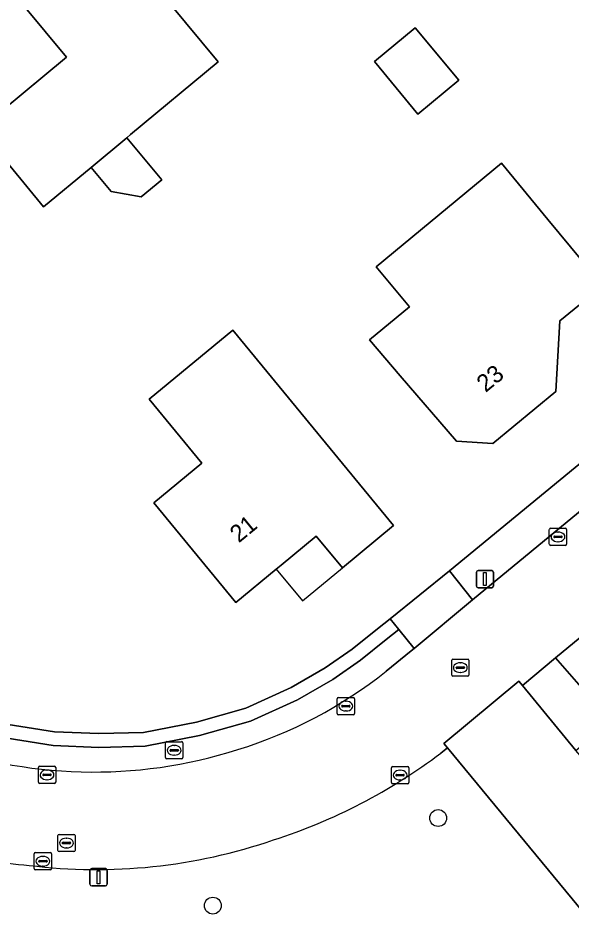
# Model space of a CAD drawing. Extents: x 157320 to 158835, y 386650 to 388491.
# Drawn here: x 158226.3 to 158258.3, y 387324.5 to 387376.3 of the extents above; entities that cross this region are included whole.
import ezdxf

# ---------------------------------------------------------------- set-up
doc = ezdxf.new("R2010")
doc.units = 0
for name, color, linetype in [('IMGEO_Berm_groen', 7, 'Continuous'), ('IMGEO_Boom', 7, 'Continuous'), ('IMGEO_Brandkraan', 7, 'Continuous'), ('IMGEO_Erf', 7, 'Continuous'), ('IMGEO_Groenvoorziening', 7, 'Continuous'), ('IMGEO_Haag', 7, 'Continuous'), ('IMGEO_Kolk', 7, 'Continuous'), ('IMGEO_Lichtmast', 7, 'Continuous'), ('IMGEO_Pand', 7, 'Continuous'), ('IMGEO_Pand_nummerreeks', 7, 'Continuous'), ('IMGEO_Pand_overbouw', 7, 'Continuous'), ('IMGEO_Rijbaan_lokaal_gesloten', 7, 'Continuous'), ('IMGEO_Rioolput', 7, 'Continuous'), ('IMGEO_Voetpad_open', 7, 'Continuous')]:
    doc.layers.add(name, color=color, linetype=linetype)

msp = doc.modelspace()

# ---------------------------------------------------------------- linework, layer by layer
at = {"layer": 'IMGEO_Berm_groen'}
for points in [[(158262.786, 387351.035), (158261.484, 387352.717), (158251.275, 387344.314), (158252.608, 387342.645)], [(158268.742, 387347.152), (158268.014, 387348.034), (158257.411, 387339.278), (158258.891, 387337.584), (158259.86, 387339.825)], [(158258.891, 387337.584), (158257.411, 387339.278), (158255.485, 387337.688), (158258.588, 387333.927), (158259.941, 387335.057), (158259.474, 387335.615)]]:
    msp.add_lwpolyline(points, close=True, dxfattribs=at)
msp.add_lwpolyline([(158247.595, 387338.506), (158249.053, 387339.691), (158249.224, 387339.833), (158248.337, 387340.924), (158247.61, 387340.339), (158246.119, 387339.14), (158244.507, 387338.024), (158242.467, 387336.85), (158239.751, 387335.611), (158236.804, 387334.788), (158233.65, 387334.171), (158230.965, 387334.102), (158228.333, 387334.204), (158224.678, 387334.785)], dxfattribs=at)
for centre, radius, start, end in [((158231.279, 387359.003), 26.198, 287.1653, 308.52), ((158230.663, 387360.115), 27.443, 249.2894, 287.709)]:
    msp.add_arc(centre, radius, start, end, dxfattribs=at)
at = {"layer": 'IMGEO_Boom'}
for centre in [(158250.615, 387330.01), (158237.571, 387324.94)]:
    msp.add_circle(centre, 0.489, dxfattribs=at)
at = {"layer": 'IMGEO_Brandkraan'}
for p, q in [((158234.834, 387333.505), (158234.834, 387334.357)), ((158234.909, 387334.431), (158235.761, 387334.431)), ((158235.322, 387334.211), (158235.347, 387334.211)), ((158235.835, 387334.357), (158235.835, 387333.505)), ((158235.093, 387333.925), (158235.093, 387333.937)), ((158235.531, 387333.888), (158235.133, 387333.888)), ((158235.136, 387333.974), (158235.534, 387333.974)), ((158235.577, 387333.937), (158235.577, 387333.925)), ((158235.761, 387333.431), (158234.909, 387333.431)), ((158235.345, 387333.651), (158235.32, 387333.651))]:
    msp.add_line(p, q, dxfattribs=at)
for points in [[(158234.834, 387333.505), (158234.834, 387334.357)], [(158234.909, 387334.431), (158235.761, 387334.431)], [(158235.835, 387334.357), (158235.835, 387333.505)], [(158235.761, 387333.431), (158234.909, 387333.431)]]:
    msp.add_lwpolyline(points, dxfattribs=at)
for centre, radius, start, end in [((158234.911, 387334.355), 0.0765, 91.552, 178.448), ((158234.911, 387334.355), 0.0765, 91.552, 178.448), ((158235.759, 387334.355), 0.0765, 1.552, 88.448), ((158235.759, 387334.355), 0.0765, 1.552, 88.448), ((158235.133, 387333.934), 0.0403, 85.8775, 175.7526), ((158235.13, 387333.924), 0.0366, 178.938, 274.7102), ((158235.534, 387333.931), 0.043, 264.8664, 352.4533), ((158235.538, 387333.936), 0.0386, 1.7309, 96.639), ((158234.911, 387333.507), 0.0765, 181.552, 268.448), ((158234.911, 387333.507), 0.0765, 181.552, 268.448), ((158235.759, 387333.507), 0.0765, 271.552, 358.448), ((158235.759, 387333.507), 0.0765, 271.552, 358.448)]:
    msp.add_arc(centre, radius, start, end, dxfattribs=at)
for centre, major_axis, ratio, start_param, end_param in [((158235.321, 387333.931), (-0.387, 0.002), 0.722429, 4.712389, 7.853982), ((158235.346, 387333.931), (-0.39, 0.002), 0.717154, 1.570796, 4.712389)]:
    msp.add_ellipse(centre, major_axis=major_axis, ratio=ratio, start_param=start_param, end_param=end_param, dxfattribs=at)
at = {"layer": 'IMGEO_Erf'}
for points in [[(158245.25, 387407.52), (158248.7, 387403.34), (158230.1, 387387.99), (158231.11, 387386.76), (158230.81, 387383.32), (158229.54, 387382.3), (158233.32, 387377.727), (158234.09, 387378.363), (158237.87, 387373.79), (158232.807, 387369.574), (158232.586, 387369.39), (158234.609, 387366.96), (158233.417, 387365.968), (158231.683, 387366.276), (158230.522, 387367.671), (158227.773, 387365.383), (158224.056, 387369.877), (158229.103, 387374.052), (158226.637, 387377.034), (158227.409, 387377.673), (158225.745, 387379.684), (158224.973, 387379.046), (158219.18, 387386.05), (158223.04, 387389.229)], [(158249.287, 387375.754), (158251.799, 387372.714), (158249.431, 387370.757), (158246.919, 387373.797)], [(158254.272, 387367.914), (158256.964, 387364.663), (158260.153, 387360.812), (158257.651, 387358.796), (158257.429, 387354.697), (158253.769, 387351.685), (158251.668, 387351.824), (158248.409, 387355.616), (158246.628, 387357.687), (158248.946, 387359.607), (158247.032, 387361.918)], [(158238.73, 387358.251), (158248.035, 387346.938), (158245.068, 387344.489), (158243.553, 387346.325), (158241.524, 387344.657), (158241.234, 387344.419), (158238.895, 387342.495), (158234.15, 387348.26), (158236.937, 387350.552), (158233.883, 387354.265)]]:
    msp.add_lwpolyline(points, close=True, dxfattribs=at)
msp.add_lwpolyline([(158224.857, 387335.567), (158228.412, 387335.002), (158230.97, 387334.902), (158233.562, 387334.969), (158236.619, 387335.567), (158239.476, 387336.365), (158242.101, 387337.562), (158244.079, 387338.701), (158245.64, 387339.781), (158247.108, 387340.962), (158247.833, 387341.545), (158251.275, 387344.314), (158261.484, 387352.717)], dxfattribs=at)
at = {"layer": 'IMGEO_Groenvoorziening'}
for points in [[(158224.678, 387334.785), (158228.333, 387334.204), (158230.965, 387334.102), (158233.65, 387334.171), (158236.804, 387334.788), (158239.751, 387335.611), (158242.467, 387336.85), (158244.507, 387338.024), (158246.119, 387339.14), (158247.61, 387340.339), (158248.337, 387340.924), (158247.833, 387341.545), (158247.108, 387340.962), (158245.64, 387339.781), (158244.079, 387338.701), (158242.101, 387337.562), (158239.476, 387336.365), (158236.619, 387335.567), (158233.562, 387334.969), (158230.97, 387334.902), (158228.412, 387335.002), (158224.857, 387335.567)], [(158259.009, 387324.559), (158251.143, 387334.078), (158250.775, 387333.771)]]:
    msp.add_lwpolyline(points, dxfattribs=at)
for centre, radius, start, end in [((158231.083, 387359.874), 32.698, 287.8188, 307.0302), ((158230.821, 387358.579), 31.551, 262.9332, 288.9929), ((158229.435, 387354.638), 27.485, 254.5004, 264.7901)]:
    msp.add_arc(centre, radius, start, end, dxfattribs=at)
at = {"layer": 'IMGEO_Haag'}
msp.add_lwpolyline([(158224.678, 387334.785), (158228.333, 387334.204), (158230.965, 387334.102), (158233.65, 387334.171), (158236.804, 387334.788), (158239.751, 387335.611), (158242.467, 387336.85), (158244.507, 387338.024), (158246.119, 387339.14), (158247.61, 387340.339), (158248.337, 387340.924), (158247.833, 387341.545), (158247.108, 387340.962), (158245.64, 387339.781), (158244.079, 387338.701), (158242.101, 387337.562), (158239.476, 387336.365), (158236.619, 387335.567), (158233.562, 387334.969), (158230.97, 387334.902), (158228.412, 387335.002), (158224.857, 387335.567)], dxfattribs=at)
at = {"layer": 'IMGEO_Kolk'}
for p, q in [((158257.047, 387345.86), (158257.047, 387346.712)), ((158257.122, 387346.786), (158257.974, 387346.786)), ((158258.048, 387346.712), (158258.048, 387345.86)), ((158257.306, 387346.28), (158257.306, 387346.292)), ((158257.744, 387346.243), (158257.346, 387346.243)), ((158257.349, 387346.329), (158257.747, 387346.329)), ((158257.535, 387346.566), (158257.56, 387346.566)), ((158257.79, 387346.292), (158257.79, 387346.28)), ((158257.974, 387345.786), (158257.122, 387345.786)), ((158257.558, 387346.006), (158257.533, 387346.006)), ((158244.767, 387336.061), (158244.767, 387336.913)), ((158244.842, 387336.987), (158245.694, 387336.987)), ((158245.768, 387336.913), (158245.768, 387336.061)), ((158245.026, 387336.481), (158245.026, 387336.493)), ((158245.464, 387336.444), (158245.066, 387336.444)), ((158245.069, 387336.53), (158245.467, 387336.53)), ((158245.255, 387336.767), (158245.28, 387336.767)), ((158245.51, 387336.493), (158245.51, 387336.481)), ((158245.694, 387335.987), (158244.842, 387335.987)), ((158245.278, 387336.207), (158245.253, 387336.207)), ((158227.47, 387332.084), (158227.47, 387332.936)), ((158227.545, 387333.01), (158228.397, 387333.01)), ((158227.958, 387332.79), (158227.983, 387332.79)), ((158228.471, 387332.936), (158228.471, 387332.084)), ((158247.907, 387332.068), (158247.907, 387332.92)), ((158247.982, 387332.994), (158248.834, 387332.994)), ((158248.395, 387332.774), (158248.42, 387332.774)), ((158248.908, 387332.92), (158248.908, 387332.068)), ((158227.729, 387332.504), (158227.729, 387332.516)), ((158228.167, 387332.467), (158227.769, 387332.467)), ((158227.772, 387332.553), (158228.17, 387332.553)), ((158227.981, 387332.23), (158227.956, 387332.23)), ((158228.213, 387332.516), (158228.213, 387332.504)), ((158248.166, 387332.488), (158248.166, 387332.5)), ((158248.604, 387332.451), (158248.206, 387332.451)), ((158248.209, 387332.537), (158248.607, 387332.537)), ((158248.418, 387332.214), (158248.393, 387332.214)), ((158248.65, 387332.5), (158248.65, 387332.488)), ((158228.397, 387332.01), (158227.545, 387332.01)), ((158248.834, 387331.994), (158247.982, 387331.994)), ((158227.307, 387328.009), (158228.159, 387328.009)), ((158227.232, 387327.083), (158227.232, 387327.935)), ((158227.491, 387327.503), (158227.491, 387327.515)), ((158227.929, 387327.466), (158227.531, 387327.466)), ((158227.534, 387327.552), (158227.932, 387327.552)), ((158227.72, 387327.789), (158227.745, 387327.789)), ((158227.975, 387327.515), (158227.975, 387327.503)), ((158228.233, 387327.935), (158228.233, 387327.083)), ((158228.159, 387327.009), (158227.307, 387327.009)), ((158227.743, 387327.229), (158227.718, 387327.229))]:
    msp.add_line(p, q, dxfattribs=at)
for points in [[(158257.047, 387345.86), (158257.047, 387346.712)], [(158257.122, 387346.786), (158257.974, 387346.786)], [(158258.048, 387346.712), (158258.048, 387345.86)], [(158257.974, 387345.786), (158257.122, 387345.786)], [(158244.767, 387336.061), (158244.767, 387336.913)], [(158244.842, 387336.987), (158245.694, 387336.987)], [(158245.768, 387336.913), (158245.768, 387336.061)], [(158245.694, 387335.987), (158244.842, 387335.987)], [(158227.47, 387332.084), (158227.47, 387332.936)], [(158227.545, 387333.01), (158228.397, 387333.01)], [(158228.471, 387332.936), (158228.471, 387332.084)], [(158247.907, 387332.068), (158247.907, 387332.92)], [(158247.982, 387332.994), (158248.834, 387332.994)], [(158248.908, 387332.92), (158248.908, 387332.068)], [(158228.397, 387332.01), (158227.545, 387332.01)], [(158248.834, 387331.994), (158247.982, 387331.994)], [(158227.307, 387328.009), (158228.159, 387328.009)], [(158227.232, 387327.083), (158227.232, 387327.935)], [(158228.233, 387327.935), (158228.233, 387327.083)], [(158228.159, 387327.009), (158227.307, 387327.009)]]:
    msp.add_lwpolyline(points, dxfattribs=at)
for centre, radius, start, end in [((158257.124, 387346.71), 0.0765, 91.552, 178.448), ((158257.124, 387346.71), 0.0765, 91.552, 178.448), ((158257.972, 387346.71), 0.0765, 1.552, 88.448), ((158257.972, 387346.71), 0.0765, 1.552, 88.448), ((158257.346, 387346.289), 0.0403, 85.8775, 175.7526), ((158257.343, 387346.279), 0.0366, 178.938, 274.7102), ((158257.747, 387346.286), 0.043, 264.8664, 352.4533), ((158257.751, 387346.291), 0.0386, 1.7309, 96.639), ((158257.124, 387345.862), 0.0765, 181.552, 268.448), ((158257.124, 387345.862), 0.0765, 181.552, 268.448), ((158257.972, 387345.862), 0.0765, 271.552, 358.448), ((158257.972, 387345.862), 0.0765, 271.552, 358.448), ((158244.844, 387336.911), 0.0765, 91.552, 178.448), ((158244.844, 387336.911), 0.0765, 91.552, 178.448), ((158245.692, 387336.911), 0.0765, 1.552, 88.448), ((158245.692, 387336.911), 0.0765, 1.552, 88.448), ((158245.066, 387336.49), 0.0403, 85.8775, 175.7526), ((158245.063, 387336.48), 0.0366, 178.938, 274.7102), ((158245.467, 387336.487), 0.043, 264.8664, 352.4533), ((158245.471, 387336.492), 0.0386, 1.7309, 96.639), ((158244.844, 387336.063), 0.0765, 181.552, 268.448), ((158244.844, 387336.063), 0.0765, 181.552, 268.448), ((158245.692, 387336.063), 0.0765, 271.552, 358.448), ((158245.692, 387336.063), 0.0765, 271.552, 358.448), ((158227.547, 387332.934), 0.0765, 91.552, 178.448), ((158227.547, 387332.934), 0.0765, 91.552, 178.448), ((158228.395, 387332.934), 0.0765, 1.552, 88.448), ((158228.395, 387332.934), 0.0765, 1.552, 88.448), ((158247.984, 387332.918), 0.0765, 91.552, 178.448), ((158247.984, 387332.918), 0.0765, 91.552, 178.448), ((158248.832, 387332.918), 0.0765, 1.552, 88.448), ((158248.832, 387332.918), 0.0765, 1.552, 88.448), ((158227.769, 387332.513), 0.0403, 85.8775, 175.7526), ((158227.766, 387332.503), 0.0366, 178.938, 274.7102), ((158228.17, 387332.51), 0.043, 264.8664, 352.4533), ((158228.174, 387332.515), 0.0386, 1.7309, 96.639), ((158248.206, 387332.497), 0.0403, 85.8775, 175.7526), ((158248.203, 387332.487), 0.0366, 178.938, 274.7102), ((158248.607, 387332.494), 0.043, 264.8664, 352.4533), ((158248.611, 387332.499), 0.0386, 1.7309, 96.639), ((158227.547, 387332.086), 0.0765, 181.552, 268.448), ((158227.547, 387332.086), 0.0765, 181.552, 268.448), ((158228.395, 387332.086), 0.0765, 271.552, 358.448), ((158228.395, 387332.086), 0.0765, 271.552, 358.448), ((158247.984, 387332.07), 0.0765, 181.552, 268.448), ((158247.984, 387332.07), 0.0765, 181.552, 268.448), ((158248.832, 387332.07), 0.0765, 271.552, 358.448), ((158248.832, 387332.07), 0.0765, 271.552, 358.448), ((158227.309, 387327.933), 0.0765, 91.552, 178.448), ((158227.309, 387327.933), 0.0765, 91.552, 178.448), ((158228.157, 387327.933), 0.0765, 1.552, 88.448), ((158228.157, 387327.933), 0.0765, 1.552, 88.448), ((158227.531, 387327.512), 0.0403, 85.8775, 175.7526), ((158227.528, 387327.502), 0.0366, 178.938, 274.7102), ((158227.932, 387327.509), 0.043, 264.8664, 352.4533), ((158227.936, 387327.514), 0.0386, 1.7309, 96.639), ((158227.309, 387327.085), 0.0765, 181.552, 268.448), ((158227.309, 387327.085), 0.0765, 181.552, 268.448), ((158228.157, 387327.085), 0.0765, 271.552, 358.448), ((158228.157, 387327.085), 0.0765, 271.552, 358.448)]:
    msp.add_arc(centre, radius, start, end, dxfattribs=at)
for centre, major_axis, ratio, start_param, end_param in [((158257.534, 387346.286), (-0.387, 0.002), 0.722429, 4.712389, 7.853982), ((158257.559, 387346.286), (-0.39, 0.002), 0.717154, 1.570796, 4.712389), ((158245.254, 387336.487), (-0.387, 0.002), 0.722429, 4.712389, 7.853982), ((158245.279, 387336.487), (-0.39, 0.002), 0.717154, 1.570796, 4.712389), ((158227.957, 387332.51), (-0.387, 0.002), 0.722429, 4.712389, 7.853982), ((158227.982, 387332.51), (-0.39, 0.002), 0.717154, 1.570796, 4.712389), ((158248.394, 387332.494), (-0.387, 0.002), 0.722429, 4.712389, 7.853982), ((158248.419, 387332.494), (-0.39, 0.002), 0.717154, 1.570796, 4.712389), ((158227.719, 387327.509), (-0.387, 0.002), 0.722429, 4.712389, 7.853982), ((158227.744, 387327.509), (-0.39, 0.002), 0.717154, 1.570796, 4.712389)]:
    msp.add_ellipse(centre, major_axis=major_axis, ratio=ratio, start_param=start_param, end_param=end_param, dxfattribs=at)
at = {"layer": 'IMGEO_Lichtmast'}
for p, q in [((158252.822, 387343.439), (158252.822, 387344.239)), ((158252.822, 387344.239), (158252.822, 387343.439)), ((158252.922, 387344.339), (158253.712, 387344.339)), ((158253.712, 387344.339), (158252.922, 387344.339)), ((158253.812, 387344.239), (158253.812, 387343.439)), ((158253.812, 387343.439), (158253.812, 387344.239)), ((158253.712, 387343.339), (158252.922, 387343.339)), ((158252.922, 387343.339), (158253.712, 387343.339)), ((158230.458, 387326.181), (158230.458, 387326.981)), ((158230.458, 387326.981), (158230.458, 387326.181)), ((158230.558, 387327.081), (158231.348, 387327.081)), ((158231.348, 387327.081), (158230.558, 387327.081)), ((158231.448, 387326.981), (158231.448, 387326.181)), ((158231.448, 387326.181), (158231.448, 387326.981)), ((158231.348, 387326.081), (158230.558, 387326.081)), ((158230.558, 387326.081), (158231.348, 387326.081))]:
    msp.add_line(p, q, dxfattribs=at)
for points in [[(158253.242, 387344.214), (158253.392, 387344.214), (158253.392, 387343.464), (158253.242, 387343.464), (158253.242, 387344.214)], [(158230.878, 387326.956), (158231.028, 387326.956), (158231.028, 387326.206), (158230.878, 387326.206), (158230.878, 387326.956)]]:
    msp.add_lwpolyline(points, dxfattribs=at)
for centre, start, end in [((158252.922, 387344.239), 90, 180), ((158252.922, 387344.239), 90, 180), ((158253.712, 387344.239), 0, 90), ((158253.712, 387344.239), 360, 90), ((158252.922, 387343.439), 180, 270), ((158252.922, 387343.439), 180, 270), ((158253.712, 387343.439), 270, 0), ((158253.712, 387343.439), 270, 0), ((158230.558, 387326.981), 90, 180), ((158230.558, 387326.981), 90, 180), ((158231.348, 387326.981), 0, 90), ((158231.348, 387326.981), 360, 90), ((158230.558, 387326.181), 180, 270), ((158230.558, 387326.181), 180, 270), ((158231.348, 387326.181), 270, 0), ((158231.348, 387326.181), 270, 0)]:
    msp.add_arc(centre, 0.1, start, end, dxfattribs=at)
at = {"layer": 'IMGEO_Pand'}
for points in [[(158234.09, 387378.363), (158233.32, 387377.727), (158229.54, 387382.3), (158230.81, 387383.32), (158231.11, 387386.76), (158230.1, 387387.99), (158248.7, 387403.34), (158245.25, 387407.52), (158223.04, 387389.229), (158219.18, 387386.05), (158224.973, 387379.046), (158225.745, 387379.684), (158227.409, 387377.673), (158226.637, 387377.034), (158229.103, 387374.052), (158224.056, 387369.877), (158227.773, 387365.383), (158230.522, 387367.671), (158232.586, 387369.39), (158232.807, 387369.574), (158237.87, 387373.79)], [(158246.919, 387373.797), (158249.431, 387370.757), (158251.799, 387372.714), (158249.287, 387375.754)], [(158232.586, 387369.39), (158230.522, 387367.671), (158231.683, 387366.276), (158233.417, 387365.968), (158234.609, 387366.96)], [(158256.964, 387364.663), (158254.272, 387367.914), (158247.032, 387361.918), (158248.946, 387359.607), (158246.628, 387357.687), (158248.409, 387355.616), (158251.668, 387351.824), (158253.769, 387351.685), (158257.429, 387354.697), (158257.651, 387358.796), (158260.153, 387360.812)], [(158238.73, 387358.251), (158233.883, 387354.265), (158236.937, 387350.552), (158234.15, 387348.26), (158238.895, 387342.495), (158241.234, 387344.419), (158241.524, 387344.657), (158243.553, 387346.325), (158245.068, 387344.489), (158248.035, 387346.938)]]:
    msp.add_lwpolyline(points, close=True, dxfattribs=at)
at = {"layer": 'IMGEO_Pand_overbouw'}
msp.add_lwpolyline([(158243.553, 387346.325), (158241.524, 387344.657), (158241.234, 387344.419), (158242.753, 387342.578), (158245.068, 387344.489)], close=True, dxfattribs=at)
at = {"layer": 'IMGEO_Rijbaan_lokaal_gesloten'}
for points in [[(158303.253, 387384.534), (158302.466, 387383.758), (158298.539, 387380.525), (158297.651, 387379.794), (158286.857, 387370.908), (158277.683, 387363.336), (158274.117, 387360.389), (158273.462, 387359.847), (158266.676, 387354.239), (158262.786, 387351.035), (158252.608, 387342.645), (158249.224, 387339.833), (158249.053, 387339.691), (158247.595, 387338.506)], [(158250.775, 387333.771), (158251.143, 387334.078), (158250.949, 387334.328), (158255.286, 387337.929), (158255.485, 387337.688), (158257.411, 387339.278), (158268.014, 387348.034), (158268.785, 387348.671), (158276.5, 387355.041), (158279.219, 387357.286), (158289.729, 387365.926), (158298.409, 387373.114), (158306.224, 387379.582), (158306.938, 387380.076)], [(158265.308, 387325.784), (158259.094, 387333.314), (158258.588, 387333.927), (158255.485, 387337.688), (158255.286, 387337.929), (158250.949, 387334.328), (158251.143, 387334.078), (158259.009, 387324.559)]]:
    msp.add_lwpolyline(points, dxfattribs=at)
for centre, radius, start, end in [((158231.279, 387359.003), 26.198, 287.1653, 308.52), ((158230.663, 387360.115), 27.443, 249.2894, 287.709), ((158231.083, 387359.874), 32.698, 287.8188, 307.0302), ((158230.821, 387358.579), 31.551, 262.9332, 288.9929), ((158229.435, 387354.638), 27.485, 254.5004, 264.7901)]:
    msp.add_arc(centre, radius, start, end, dxfattribs=at)
at = {"layer": 'IMGEO_Rioolput'}
for p, q in [((158251.395, 387338.29), (158251.395, 387339.142)), ((158251.47, 387339.216), (158252.322, 387339.216)), ((158251.883, 387338.996), (158251.908, 387338.996)), ((158252.396, 387339.142), (158252.396, 387338.29)), ((158251.654, 387338.71), (158251.654, 387338.722)), ((158252.092, 387338.673), (158251.694, 387338.673)), ((158251.697, 387338.759), (158252.095, 387338.759)), ((158251.906, 387338.436), (158251.881, 387338.436)), ((158252.138, 387338.722), (158252.138, 387338.71)), ((158252.322, 387338.216), (158251.47, 387338.216)), ((158228.67, 387329.064), (158229.522, 387329.064)), ((158228.595, 387328.138), (158228.595, 387328.99)), ((158228.854, 387328.558), (158228.854, 387328.57)), ((158229.292, 387328.521), (158228.894, 387328.521)), ((158228.897, 387328.607), (158229.295, 387328.607)), ((158229.083, 387328.844), (158229.108, 387328.844)), ((158229.338, 387328.57), (158229.338, 387328.558)), ((158229.596, 387328.99), (158229.596, 387328.138)), ((158229.522, 387328.064), (158228.67, 387328.064)), ((158229.106, 387328.284), (158229.081, 387328.284))]:
    msp.add_line(p, q, dxfattribs=at)
for points in [[(158251.395, 387338.29), (158251.395, 387339.142)], [(158251.47, 387339.216), (158252.322, 387339.216)], [(158252.396, 387339.142), (158252.396, 387338.29)], [(158252.322, 387338.216), (158251.47, 387338.216)], [(158228.67, 387329.064), (158229.522, 387329.064)], [(158228.595, 387328.138), (158228.595, 387328.99)], [(158229.596, 387328.99), (158229.596, 387328.138)], [(158229.522, 387328.064), (158228.67, 387328.064)]]:
    msp.add_lwpolyline(points, dxfattribs=at)
for centre, radius, start, end in [((158251.472, 387339.14), 0.0765, 91.552, 178.448), ((158251.472, 387339.14), 0.0765, 91.552, 178.448), ((158252.32, 387339.14), 0.0765, 1.552, 88.448), ((158252.32, 387339.14), 0.0765, 1.552, 88.448), ((158251.694, 387338.719), 0.0403, 85.8775, 175.7526), ((158251.691, 387338.709), 0.0366, 178.938, 274.7102), ((158252.095, 387338.716), 0.043, 264.8664, 352.4533), ((158252.099, 387338.721), 0.0386, 1.7309, 96.639), ((158251.472, 387338.292), 0.0765, 181.552, 268.448), ((158251.472, 387338.292), 0.0765, 181.552, 268.448), ((158252.32, 387338.292), 0.0765, 271.552, 358.448), ((158252.32, 387338.292), 0.0765, 271.552, 358.448), ((158228.672, 387328.988), 0.0765, 91.552, 178.448), ((158228.672, 387328.988), 0.0765, 91.552, 178.448), ((158229.52, 387328.988), 0.0765, 1.552, 88.448), ((158229.52, 387328.988), 0.0765, 1.552, 88.448), ((158228.894, 387328.567), 0.0403, 85.8775, 175.7526), ((158228.891, 387328.557), 0.0366, 178.938, 274.7102), ((158229.295, 387328.564), 0.043, 264.8664, 352.4533), ((158229.299, 387328.569), 0.0386, 1.7309, 96.639), ((158228.672, 387328.14), 0.0765, 181.552, 268.448), ((158228.672, 387328.14), 0.0765, 181.552, 268.448), ((158229.52, 387328.14), 0.0765, 271.552, 358.448), ((158229.52, 387328.14), 0.0765, 271.552, 358.448)]:
    msp.add_arc(centre, radius, start, end, dxfattribs=at)
for centre, major_axis, ratio, start_param, end_param in [((158251.882, 387338.716), (-0.387, 0.002), 0.722429, 4.712389, 7.853982), ((158251.907, 387338.716), (-0.39, 0.002), 0.717154, 1.570796, 4.712389), ((158229.082, 387328.564), (-0.387, 0.002), 0.722429, 4.712389, 7.853982), ((158229.107, 387328.564), (-0.39, 0.002), 0.717154, 1.570796, 4.712389)]:
    msp.add_ellipse(centre, major_axis=major_axis, ratio=ratio, start_param=start_param, end_param=end_param, dxfattribs=at)
at = {"layer": 'IMGEO_Voetpad_open'}
msp.add_lwpolyline([(158252.608, 387342.645), (158251.275, 387344.314), (158247.833, 387341.545), (158248.337, 387340.924), (158249.224, 387339.833)], close=True, dxfattribs=at)

# ---------------------------------------------------------------- texts
at = {"layer": 'IMGEO_Pand_nummerreeks'}
for s, rotation, p in [('23', 39.4527, (158253.359, 387354.611)), ('21', 39.431, (158239.072, 387345.904))]:
    msp.add_text(s, height=1, rotation=rotation, dxfattribs=at).set_placement(p)

doc.saveas('drawing.dxf')
